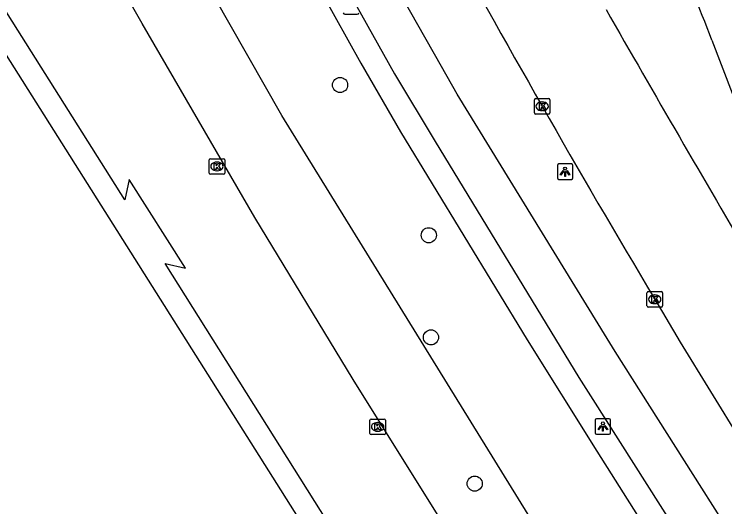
# Model space of a CAD drawing. Extents: x 158838 to 160074, y 386376 to 387776.
# Drawn here: x 159779.17 to 159825.04, y 387666.16 to 387697.96 of the extents above; entities that cross this region are included whole.
import ezdxf

# ---------------------------------------------------------------- set-up
doc = ezdxf.new("R2010")
doc.units = 0
for name, color, linetype in [('IMGEO_Boom', 7, 'Continuous'), ('IMGEO_Fietspad_gesloten', 7, 'Continuous'), ('IMGEO_Hek', 7, 'Continuous'), ('IMGEO_Kolk', 7, 'Continuous'), ('IMGEO_Lichtpunt', 7, 'Continuous'), ('IMGEO_OVBaan_gesloten', 7, 'Continuous'), ('IMGEO_Pand', 7, 'Continuous'), ('IMGEO_Parkeervlak_gesloten', 7, 'Continuous'), ('IMGEO_Rijbaan_lokaal_open', 7, 'Continuous'), ('IMGEO_Rijbaan_regionaal_gesloten', 7, 'Continuous'), ('IMGEO_Voetpad_open', 7, 'Continuous')]:
    doc.layers.add(name, color=color, linetype=linetype)

msp = doc.modelspace()

# ---------------------------------------------------------------- linework, layer by layer
at = {"layer": 'IMGEO_Boom'}
for centre in [(159800.203, 387693.389), (159805.927, 387683.688), (159806.069, 387677.095), (159808.892, 387667.652)]:
    msp.add_circle(centre, 0.489, dxfattribs=at)
at = {"layer": 'IMGEO_Fietspad_gesloten'}
for points in [[(159780.151, 387738.209), (159780.655, 387737.335), (159783.039, 387732.666), (159788.294, 387722.376), (159791.972, 387715.284), (159797.019, 387706.102), (159803.726, 387694.112), (159806.338, 387689.746), (159815.623, 387674.5), (159818.276, 387670.315), (159826.023, 387658.1), (159833.006, 387647.118), (159879.811, 387573.352)], [(159880.809, 387577.075), (159874.975, 387586.268), (159863.98, 387603.593), (159852.453, 387621.756), (159843.141, 387636.429), (159835.33, 387648.736), (159833.038, 387652.388), (159829.85, 387657.415), (159817.955, 387676.175), (159817.438, 387677.018), (159807.769, 387692.795), (159806.757, 387694.576), (159802.161, 387702.665), (159796.063, 387713.69), (159795.583, 387714.591), (159792.975, 387719.482), (159790.028, 387725.242), (159788.916, 387727.414), (159784.884, 387735.22)]]:
    msp.add_lwpolyline(points, dxfattribs=at)
at = {"layer": 'IMGEO_Hek'}
msp.add_lwpolyline([(159824.384, 387645.027), (159823.288, 387646.913), (159820.688, 387651.388), (159813.243, 387664.198), (159796.446, 387691.409), (159778.798, 387722.415)], dxfattribs=at)
at = {"layer": 'IMGEO_Kolk'}
for p, q in [((159812.748, 387691.586), (159812.748, 387692.438)), ((159812.823, 387692.512), (159813.675, 387692.512)), ((159813.236, 387692.292), (159813.261, 387692.292)), ((159813.749, 387692.438), (159813.749, 387691.586)), ((159813.675, 387691.512), (159812.823, 387691.512)), ((159813.259, 387691.732), (159813.234, 387691.732)), ((159791.83, 387688.629), (159792.682, 387688.629)), ((159791.755, 387687.703), (159791.755, 387688.555)), ((159792.243, 387688.409), (159792.268, 387688.409)), ((159792.756, 387688.555), (159792.756, 387687.703)), ((159792.266, 387687.849), (159792.241, 387687.849)), ((159792.682, 387687.629), (159791.83, 387687.629)), ((159820.014, 387679.129), (159820.014, 387679.981)), ((159820.089, 387680.055), (159820.941, 387680.055)), ((159821.015, 387679.981), (159821.015, 387679.129)), ((159820.502, 387679.835), (159820.527, 387679.835)), ((159820.941, 387679.055), (159820.089, 387679.055)), ((159820.525, 387679.275), (159820.5, 387679.275)), ((159802.128, 387670.892), (159802.128, 387671.744)), ((159802.203, 387671.818), (159803.055, 387671.818)), ((159802.616, 387671.598), (159802.641, 387671.598)), ((159803.129, 387671.744), (159803.129, 387670.892)), ((159803.055, 387670.818), (159802.203, 387670.818)), ((159802.639, 387671.038), (159802.614, 387671.038))]:
    msp.add_line(p, q, dxfattribs=at)
for points in [[(159812.748, 387691.586), (159812.748, 387692.438)], [(159812.823, 387692.512), (159813.675, 387692.512)], [(159813.749, 387692.438), (159813.749, 387691.586)], [(159813.069, 387692.212), (159813.192, 387692.212), (159813.192, 387692.061), (159813.322, 387692.212), (159813.486, 387692.212), (159813.34, 387692.061), (159813.493, 387691.812), (159813.341, 387691.812), (159813.256, 387691.976), (159813.192, 387691.909), (159813.192, 387691.812), (159813.069, 387691.812), (159813.069, 387692.212)], [(159813.675, 387691.512), (159812.823, 387691.512)], [(159791.83, 387688.629), (159792.682, 387688.629)], [(159791.755, 387687.703), (159791.755, 387688.555)], [(159792.076, 387688.329), (159792.199, 387688.329), (159792.199, 387688.178), (159792.329, 387688.329), (159792.493, 387688.329), (159792.347, 387688.178), (159792.5, 387687.929), (159792.348, 387687.929), (159792.263, 387688.093), (159792.199, 387688.026), (159792.199, 387687.929), (159792.076, 387687.929), (159792.076, 387688.329)], [(159792.756, 387688.555), (159792.756, 387687.703)], [(159792.682, 387687.629), (159791.83, 387687.629)], [(159820.014, 387679.129), (159820.014, 387679.981)], [(159820.089, 387680.055), (159820.941, 387680.055)], [(159821.015, 387679.981), (159821.015, 387679.129)], [(159820.335, 387679.755), (159820.458, 387679.755), (159820.458, 387679.604), (159820.588, 387679.755), (159820.752, 387679.755), (159820.606, 387679.604), (159820.759, 387679.355), (159820.607, 387679.355), (159820.522, 387679.519), (159820.458, 387679.452), (159820.458, 387679.355), (159820.335, 387679.355), (159820.335, 387679.755)], [(159820.941, 387679.055), (159820.089, 387679.055)], [(159802.128, 387670.892), (159802.128, 387671.744)], [(159802.203, 387671.818), (159803.055, 387671.818)], [(159803.129, 387671.744), (159803.129, 387670.892)], [(159802.449, 387671.518), (159802.572, 387671.518), (159802.572, 387671.367), (159802.702, 387671.518), (159802.866, 387671.518), (159802.72, 387671.367), (159802.873, 387671.118), (159802.721, 387671.118), (159802.636, 387671.282), (159802.572, 387671.215), (159802.572, 387671.118), (159802.449, 387671.118), (159802.449, 387671.518)], [(159803.055, 387670.818), (159802.203, 387670.818)]]:
    msp.add_lwpolyline(points, dxfattribs=at)
for centre, start, end in [((159812.825, 387692.436), 91.552, 178.448), ((159812.825, 387692.436), 91.552, 178.448), ((159813.673, 387692.436), 1.552, 88.448), ((159813.673, 387692.436), 1.552, 88.448), ((159812.825, 387691.588), 181.552, 268.448), ((159812.825, 387691.588), 181.552, 268.448), ((159813.673, 387691.588), 271.552, 358.448), ((159813.673, 387691.588), 271.552, 358.448), ((159791.832, 387688.553), 91.552, 178.448), ((159791.832, 387688.553), 91.552, 178.448), ((159792.68, 387688.553), 1.552, 88.448), ((159792.68, 387688.553), 1.552, 88.448), ((159791.832, 387687.705), 181.552, 268.448), ((159791.832, 387687.705), 181.552, 268.448), ((159792.68, 387687.705), 271.552, 358.448), ((159792.68, 387687.705), 271.552, 358.448), ((159820.091, 387679.979), 91.552, 178.448), ((159820.091, 387679.979), 91.552, 178.448), ((159820.939, 387679.979), 1.552, 88.448), ((159820.939, 387679.979), 1.552, 88.448), ((159820.091, 387679.131), 181.552, 268.448), ((159820.091, 387679.131), 181.552, 268.448), ((159820.939, 387679.131), 271.552, 358.448), ((159820.939, 387679.131), 271.552, 358.448), ((159802.205, 387671.742), 91.552, 178.448), ((159802.205, 387671.742), 91.552, 178.448), ((159803.053, 387671.742), 1.552, 88.448), ((159803.053, 387671.742), 1.552, 88.448), ((159802.205, 387670.894), 181.552, 268.448), ((159802.205, 387670.894), 181.552, 268.448), ((159803.053, 387670.894), 271.552, 358.448), ((159803.053, 387670.894), 271.552, 358.448)]:
    msp.add_arc(centre, 0.0765, start, end, dxfattribs=at)
for centre, major_axis, ratio, start_param, end_param in [((159813.235, 387692.012), (-0.387, 0.002), 0.722429, 4.712389, 7.853982), ((159813.26, 387692.012), (-0.39, 0.002), 0.717154, 1.570796, 4.712389), ((159792.242, 387688.129), (-0.387, 0.002), 0.722429, 4.712389, 7.853982), ((159792.267, 387688.129), (-0.39, 0.002), 0.717154, 1.570796, 4.712389), ((159820.501, 387679.555), (-0.387, 0.002), 0.722429, 4.712389, 7.853982), ((159820.526, 387679.555), (-0.39, 0.002), 0.717154, 1.570796, 4.712389), ((159802.615, 387671.318), (-0.387, 0.002), 0.722429, 4.712389, 7.853982), ((159802.64, 387671.318), (-0.39, 0.002), 0.717154, 1.570796, 4.712389)]:
    msp.add_ellipse(centre, major_axis=major_axis, ratio=ratio, start_param=start_param, end_param=end_param, dxfattribs=at)
at = {"layer": 'IMGEO_Lichtpunt'}
for p, q in [((159800.506, 387697.959), (159801.314, 387697.959)), ((159800.506, 387697.959), (159801.314, 387697.959)), ((159814.228, 387688.195), (159814.228, 387687.388)), ((159814.228, 387688.195), (159814.228, 387687.388)), ((159815.13, 387688.29), (159814.322, 387688.29)), ((159815.13, 387688.29), (159814.322, 387688.29)), ((159815.224, 387687.388), (159815.224, 387688.195)), ((159815.224, 387687.388), (159815.224, 387688.195)), ((159814.322, 387687.294), (159815.13, 387687.294)), ((159814.322, 387687.294), (159815.13, 387687.294)), ((159816.669, 387671.743), (159816.669, 387670.936)), ((159816.669, 387671.743), (159816.669, 387670.936)), ((159817.571, 387671.838), (159816.763, 387671.838)), ((159817.571, 387671.838), (159816.763, 387671.838)), ((159817.665, 387670.936), (159817.665, 387671.743)), ((159817.665, 387670.936), (159817.665, 387671.743)), ((159816.763, 387670.842), (159817.571, 387670.842)), ((159816.763, 387670.842), (159817.571, 387670.842))]:
    msp.add_line(p, q, dxfattribs=at)
for points in [[(159814.602, 387687.859), (159814.641, 387687.831), (159814.453, 387687.569), (159814.415, 387687.596), (159814.602, 387687.859)], [(159814.704, 387687.811), (159814.751, 387687.811), (159814.751, 387687.489), (159814.704, 387687.489), (159814.704, 387687.811)], [(159814.814, 387687.831), (159814.852, 387687.858), (159815.039, 387687.596), (159815, 387687.568), (159814.814, 387687.831)], [(159817.043, 387671.407), (159817.082, 387671.379), (159816.894, 387671.117), (159816.856, 387671.144), (159817.043, 387671.407)], [(159817.145, 387671.359), (159817.192, 387671.359), (159817.192, 387671.037), (159817.145, 387671.037), (159817.145, 387671.359)], [(159817.255, 387671.379), (159817.293, 387671.406), (159817.48, 387671.144), (159817.441, 387671.116), (159817.255, 387671.379)]]:
    msp.add_lwpolyline(points, dxfattribs=at)
for centre in [(159814.727, 387687.993), (159817.168, 387671.541)]:
    msp.add_circle(centre, 0.0994, dxfattribs=at)
for centre, start, end in [((159800.506, 387698.053), 180, 270), ((159800.506, 387698.053), 180, 270), ((159801.314, 387698.053), 270, 0), ((159801.314, 387698.053), 270, 360), ((159814.322, 387688.195), 90, 180), ((159814.322, 387688.195), 90, 180), ((159815.13, 387688.195), 0, 90), ((159815.13, 387688.195), 0, 90), ((159814.322, 387687.388), 180, 270), ((159814.322, 387687.388), 180, 270), ((159815.13, 387687.388), 270, 0), ((159815.13, 387687.388), 270, 360), ((159816.763, 387671.743), 90, 180), ((159816.763, 387671.743), 90, 180), ((159817.571, 387671.743), 0, 90), ((159817.571, 387671.743), 0, 90), ((159816.763, 387670.936), 180, 270), ((159816.763, 387670.936), 180, 270), ((159817.571, 387670.936), 270, 0), ((159817.571, 387670.936), 270, 360)]:
    msp.add_arc(centre, 0.0946, start, end, dxfattribs=at)
at = {"layer": 'IMGEO_OVBaan_gesloten'}
msp.add_lwpolyline([(159824.209, 387696.284), (159827.541, 387687.594)], dxfattribs=at)
msp.add_arc((159607.763, 387611.8), 232.35, 21.32193, 24.69454, dxfattribs=at)
at = {"layer": 'IMGEO_Pand'}
msp.add_lwpolyline([(159773.589, 387647.321), (159774.9, 387648.081), (159777.252, 387644.019), (159782.411, 387647.008), (159779.523, 387651.993), (159798.927, 387663.23), (159765.293, 387716.503), (159747.329, 387706.087), (159743.113, 387703.642), (159742.412, 387704.854)], dxfattribs=at)
at = {"layer": 'IMGEO_Parkeervlak_gesloten'}
msp.add_lwpolyline([(159820.688, 387651.388), (159813.243, 387664.198), (159796.446, 387691.409), (159778.798, 387722.415), (159774.703, 387729.611)], dxfattribs=at)
at = {"layer": 'IMGEO_Rijbaan_lokaal_open'}
for points in [[(159820.688, 387651.388), (159816.93, 387649.032), (159811.135, 387658.237), (159805.415, 387667.385), (159801.058, 387674.374), (159794.69, 387684.835), (159787.421, 387697.357), (159779.087, 387711.968), (159770.43, 387727.179), (159774.703, 387729.611)], [(159798.016, 387661.501), (159800.729, 387663.076), (159788.908, 387681.854), (159790.221, 387681.563), (159786.59, 387687.285), (159786.306, 387685.978), (159774.494, 387704.7), (159775.807, 387704.388), (159772.178, 387710.107), (159771.883, 387708.799), (159765.821, 387718.43), (159746.622, 387707.307), (159746.959, 387708.617), (159741.126, 387705.21), (159742.412, 387704.854)]]:
    msp.add_lwpolyline(points, dxfattribs=at)
at = {"layer": 'IMGEO_Rijbaan_regionaal_gesloten'}
msp.add_lwpolyline([(159820.515, 387679.555), (159822.147, 387676.787), (159828.037, 387667.223), (159836.794, 387653.348), (159838.525, 387650.6), (159847.757, 387636.099), (159858.2, 387619.66), (159869.172, 387602.419), (159879.58, 387586.018), (159880.013, 387585.325)], dxfattribs=at)
for centre, radius, start, end in [((160452.969, 388056.804), 736.42, 208.570844, 210.815452), ((160884.364, 388306.432), 1228.146, 209.682616, 210.567632)]:
    msp.add_arc(centre, radius, start, end, dxfattribs=at)
at = {"layer": 'IMGEO_Voetpad_open'}
msp.add_lwpolyline([(159772.336, 387733.768), (159772.89, 387734.085), (159773.004, 387733.906), (159776.933, 387736.16), (159779.861, 387730.53), (159781.878, 387731.579), (159786.741, 387721.915), (159789.53, 387716.531), (159791.466, 387712.89), (159801.538, 387694.795), (159804.103, 387690.368), (159812.278, 387676.931), (159816.771, 387669.751), (159826.345, 387654.607), (159831.762, 387646.265), (159859.272, 387602.912), (159879.426, 387571.152)], dxfattribs=at)

doc.saveas('drawing.dxf')
